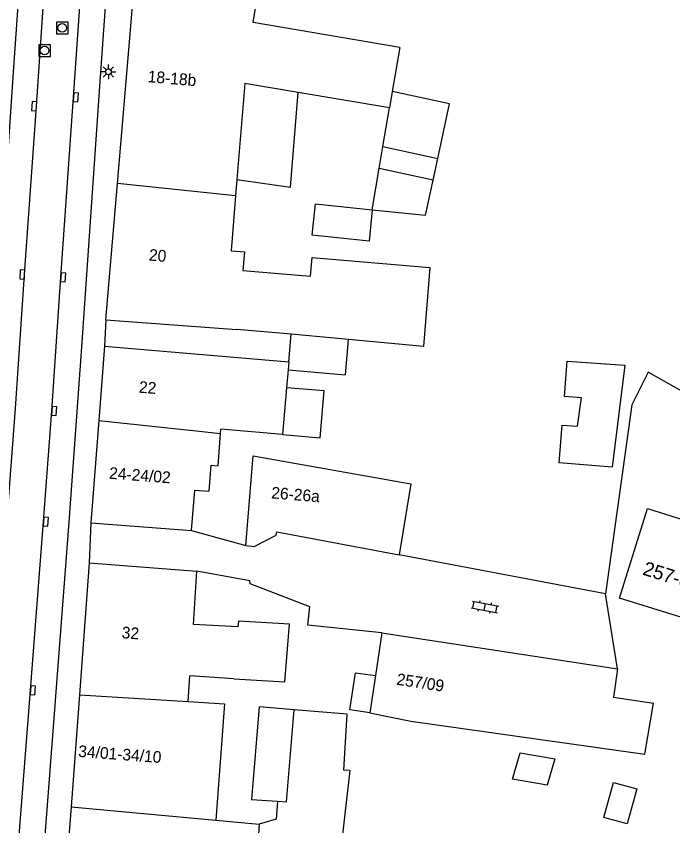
# Model space of a CAD drawing. Extents: x 132998 to 136004, y 396998 to 398512.
# Drawn here: x 133535.6 to 133591.9, y 397236.1 to 397305.5 of the extents above; entities that cross this region are included whole.
import ezdxf

# ---------------------------------------------------------------- set-up
doc = ezdxf.new("R2010")
doc.units = 0
for name, color, linetype in [('gg-afsc-erfafscheiding', 7, 'Continuous'), ('gg-anno-huisnummerreeks BGT', 7, 'Continuous'), ('gg-bbg-gedigitaliseerde bebouwing', 7, 'Continuous'), ('gg-bbg-gedigitaliseerde bijgebouw', 7, 'Continuous'), ('gg-bbg-hoofdgebouw', 7, 'Continuous'), ('gg-bbg-luifel en loopbrug', 7, 'Continuous'), ('gg-bbg-tussenscheiding', 7, 'Continuous'), ('gg-knt-verharding', 7, 'Continuous'), ('gt-anno-plantopografie huisnummer', 7, 'Continuous'), ('gt-bbg-plantopografie pand', 7, 'Continuous'), ('gt-grn-vlakafsluiter', 7, 'Continuous'), ('gt-symb-klinker verharding', 7, 'Continuous'), ('gt-symb-kolk', 7, 'Continuous'), ('gt-symb-lichtmast', 7, 'Continuous'), ('gt-symb-rioolschacht', 7, 'Continuous')]:
    doc.layers.add(name, color=color, linetype=linetype)

# ---------------------------------------------------------------- blocks, each defined once
blk = doc.blocks.new('gt0-KOLK')
at = {"layer": 'gt-symb-kolk'}
blk.add_lwpolyline([(0, 0), (0.375, 0), (0.375, 0.4), (-0.375, 0.4), (-0.375, 0), (0, 0)], dxfattribs=at)
blk = doc.blocks.new('gt0-LMAST')
at = {"layer": 'gt-symb-lichtmast'}
for p, q in [((-0.182, 0.173), (-0.447, 0.438)), ((-0.005, 0.246), (-0.005, 0.621)), ((0.172, 0.173), (0.437, 0.438)), ((-0.255, -0.004), (-0.63, -0.004)), ((-0.182, -0.181), (-0.447, -0.446)), ((-0.005, -0.254), (-0.005, -0.629)), ((0.437, -0.446), (0.172, -0.181)), ((0.245, -0.004), (0.62, -0.004))]:
    blk.add_line(p, q, dxfattribs=at)
blk.add_circle((-0.005, -0.004), 0.25, dxfattribs=at)
blk = doc.blocks.new('gt0-RS')
at = {"layer": 'gt-symb-rioolschacht'}
blk.add_lwpolyline([(-0.5, -0.5), (0.5, -0.5), (0.5, 0.5), (-0.5, 0.5)], close=True, dxfattribs=at)
blk.add_circle((0, 0), 0.375, dxfattribs=at)
blk = doc.blocks.new('gt0-KL1')
at = {"layer": 'gt-symb-klinker verharding'}
for p, q in [((-1.15, 0.3), (1.15, 0.3)), ((-1, -0.3), (-1, 0.3)), ((-0.5, 0.3), (-0.5, 0.45)), ((0, -0.3), (0, 0.3)), ((0.5, 0.3), (0.5, 0.45)), ((1, -0.3), (1, 0.3)), ((-1.15, -0.3), (1.15, -0.3)), ((-0.5, -0.45), (-0.5, -0.3)), ((0.5, -0.45), (0.5, -0.3))]:
    blk.add_line(p, q, dxfattribs=at)

msp = doc.modelspace()

# ---------------------------------------------------------------- linework, layer by layer
at = {"layer": 'gg-afsc-erfafscheiding'}
for p, q in [((133550.664, 397261.423), (133555.304, 397260.137)), ((133586.137, 397256.003), (133568.461, 397259.348))]:
    msp.add_line(p, q, dxfattribs=at)
for points in [[(133597.79, 397270.487), (133589.805, 397274.985), (133588.406, 397272.205), (133586.137, 397256.003)], [(133566.967, 397252.648), (133560.613, 397253.318), (133560.796, 397254.882), (133555.676, 397256.848), (133555.659, 397257.102), (133551.123, 397257.947)]]:
    msp.add_lwpolyline(points, dxfattribs=at)
at = {"layer": 'gg-bbg-gedigitaliseerde bebouwing'}
for p, q in [((133568.501, 397302.82), (133567.864, 397299.048)), ((133567.625, 397297.631), (133559.795, 397298.954)), ((133554.547, 397291.505), (133554.432, 397290.109)), ((133543.31, 397279.49), (133554.536, 397278.659)), ((133559.197, 397278.237), (133554.536, 397278.659)), ((133564.112, 397277.791), (133559.197, 397278.237)), ((133543.2, 397277.23), (133558.997, 397275.886)), ((133558.997, 397275.886), (133558.938, 397275.189)), ((133558.938, 397275.189), (133558.808, 397273.659)), ((133558.808, 397273.659), (133558.467, 397269.654)), ((133558.467, 397269.654), (133553.171, 397270.105)), ((133555.929, 397267.822), (133569.449, 397265.432)), ((133569.449, 397265.432), (133568.461, 397259.348)), ((133550.817, 397253.387), (133551.123, 397257.947)), ((133554.638, 397253.165), (133550.817, 397253.387)), ((133566.967, 397252.648), (133566.412, 397248.993)), ((133550.374, 397246.772), (133550.521, 397248.966)), ((133554.295, 397248.728), (133550.521, 397248.966)), ((133566.412, 397248.993), (133565.929, 397245.812)), ((133564.002, 397245.703), (133559.444, 397246.071)), ((133558.038, 397238.236), (133557.914, 397236.706)), ((133552.736, 397236.611), (133556.445, 397236.266)), ((133557.914, 397236.706), (133556.445, 397236.266))]:
    msp.add_line(p, q, dxfattribs=at)
for points in [[(133559.795, 397298.954), (133555.223, 397299.726), (133554.547, 397291.505)], [(133554.432, 397290.109), (133554.043, 397285.386), (133555.205, 397285.309), (133555.045, 397283.717)], [(133555.045, 397283.717), (133560.862, 397283.221), (133560.997, 397284.816), (133571.096, 397283.963), (133570.549, 397277.208), (133564.112, 397277.791)], [(133554.295, 397248.728), (133558.661, 397248.453), (133559.044, 397253.409), (133554.676, 397253.663), (133554.638, 397253.165)], [(133550.374, 397246.772), (133553.486, 397246.58), (133552.736, 397236.611)], [(133565.929, 397245.812), (133569.453, 397245.096), (133589.496, 397242.257), (133590.24, 397246.626)], [(133564.232, 397240.868), (133563.701, 397240.901), (133564.002, 397245.703)], [(133564.232, 397240.868), (133563.372, 397233.389), (133563.82, 397231.955), (133567.168, 397230.92)]]:
    msp.add_lwpolyline(points, dxfattribs=at)
at = {"layer": 'gg-bbg-gedigitaliseerde bijgebouw'}
for p, q in [((133567.066, 397294.323), (133567.625, 397297.631)), ((133567.066, 397294.323), (133571.769, 397293.306)), ((133566.152, 397288.907), (133566.751, 397292.456)), ((133571.369, 397291.457), (133566.751, 397292.456)), ((133570.716, 397288.438), (133571.369, 397291.457)), ((133566.152, 397288.907), (133570.716, 397288.438))]:
    msp.add_line(p, q, dxfattribs=at)
for points in [[(133571.769, 397293.306), (133572.781, 397297.985), (133567.864, 397299.048)], [(133584.071, 397272.805), (133582.616, 397272.909), (133582.85, 397275.941), (133587.785, 397275.588), (133586.71, 397266.866), (133582.176, 397267.216)], [(133582.176, 397267.216), (133582.427, 397270.467), (133583.745, 397270.365), (133584.071, 397272.805)], [(133559.444, 397246.071), (133556.454, 397246.312), (133555.813, 397238.365), (133558.038, 397238.236)]]:
    msp.add_lwpolyline(points, dxfattribs=at)
at = {"layer": 'gg-bbg-hoofdgebouw'}
for p, q in [((133545.422, 397304.294), (133545.79, 397308.62)), ((133544.303, 397291.148), (133545.422, 397304.294)), ((133543.31, 397279.49), (133544.303, 397291.148)), ((133543.2, 397277.23), (133542.706, 397270.842)), ((133542.706, 397270.842), (133542.03, 397262.09)), ((133553.144, 397269.751), (133553.171, 397270.105)), ((133555.304, 397260.137), (133555.929, 397267.822)), ((133542.03, 397262.09), (133550.664, 397261.423)), ((133541.9, 397258.65), (133541.05, 397247.347)), ((133541.9, 397258.65), (133551.123, 397257.947)), ((133566.967, 397252.648), (133587.155, 397249.58)), ((133541.05, 397247.347), (133540.33, 397237.763)), ((133540.33, 397237.763), (133539.878, 397231.754))]:
    msp.add_line(p, q, dxfattribs=at)
for points in [[(133568.501, 397302.82), (133555.929, 397304.943), (133556.252, 397306.856), (133545.79, 397308.62)], [(133550.664, 397261.423), (133550.932, 397264.882), (133552.158, 397264.788), (133552.331, 397267.021), (133552.929, 397266.975), (133553.144, 397269.751)], [(133555.304, 397260.137), (133556.021, 397260.05), (133557.91, 397261.035), (133557.963, 397261.327), (133568.461, 397259.348)], [(133587.155, 397249.58), (133586.81, 397247.157), (133590.24, 397246.626)]]:
    msp.add_lwpolyline(points, dxfattribs=at)
at = {"layer": 'gg-bbg-luifel en loopbrug'}
for p, q in [((133566.751, 397292.456), (133567.066, 397294.323)), ((133571.369, 397291.457), (133571.769, 397293.306)), ((133558.997, 397275.886), (133559.197, 397278.237))]:
    msp.add_line(p, q, dxfattribs=at)
for points in [[(133554.547, 397291.505), (133559.152, 397290.838), (133559.795, 397298.954)], [(133566.152, 397288.907), (133565.877, 397286.226), (133561.008, 397286.726), (133561.283, 397289.406), (133566.152, 397288.907)], [(133558.938, 397275.189), (133563.855, 397274.77), (133564.112, 397277.791)], [(133558.467, 397269.654), (133561.677, 397269.381), (133562.018, 397273.385), (133558.808, 397273.659)], [(133565.929, 397245.812), (133564.221, 397246.071), (133564.702, 397249.237), (133566.412, 397248.993)], [(133581.806, 397241.867), (133581.149, 397239.615), (133578.169, 397240.111), (133578.826, 397242.364), (133581.806, 397241.867)]]:
    msp.add_lwpolyline(points, dxfattribs=at)
at = {"layer": 'gg-bbg-tussenscheiding'}
for p, q in [((133567.864, 397299.048), (133567.625, 397297.631)), ((133554.432, 397290.109), (133544.303, 397291.148)), ((133542.706, 397270.842), (133551.069, 397269.968)), ((133551.069, 397269.968), (133553.144, 397269.751)), ((133541.05, 397247.347), (133550.374, 397246.772)), ((133540.33, 397237.763), (133552.736, 397236.611)), ((133556.445, 397236.266), (133555.693, 397224.629))]:
    msp.add_line(p, q, dxfattribs=at)
msp.add_lwpolyline([(133558.038, 397238.236), (133558.807, 397238.174), (133559.444, 397246.071)], dxfattribs=at)
at = {"layer": 'gg-knt-verharding'}
msp.add_line((133543.31, 397279.49), (133543.2, 397277.23), dxfattribs=at)
for points in [[(133532.558, 397232.32), (133532.862, 397236.522), (133533.753, 397247.986), (133534.86, 397262.429), (133535.57, 397271.878), (133536.358, 397283.352), (133537.375, 397297.775), (133538.184, 397309.639), (133539.189, 397324.122), (133539.96, 397335.612), (133540.386, 397341.823), (133540.777, 397348.022), (133541.159, 397355.302), (133541.471, 397362.544), (133541.757, 397371.03), (133541.926, 397377.322), (133542.057, 397390.929), (133541.991, 397396.162), (133541.942, 397403.319), (133541.794, 397410.38)], [(133535.669, 397232.076), (133535.887, 397235.302), (133536.848, 397247.758), (133537.975, 397262.195), (133538.686, 397271.671), (133539.467, 397283.124), (133540.551, 397298.559), (133541.346, 397310.035), (133542.058, 397320.053), (133542.3, 397323.714), (133543.81, 397347.624), (133544.249, 397354.893), (133544.423, 397358.901), (133544.579, 397362.155), (133544.968, 397375.889), (133545.069, 397384.663), (133545.096, 397390.884), (133545.077, 397397.135), (133545.029, 397405.239), (133544.901, 397410.469)], [(133530.416, 397232.708), (133531.613, 397247.799), (133533.277, 397269.733), (133535.403, 397300.693), (133537.167, 397326.041), (133538.451, 397345.627)], [(133537.851, 397231.909), (133540.168, 397262.14), (133541.257, 397277.132), (133542.78, 397299.081), (133544.266, 397320.041), (133545.931, 397344.963)]]:
    msp.add_lwpolyline(points, dxfattribs=at)
at = {"layer": 'gt-bbg-plantopografie pand'}
for points in [[(133593.411, 397253.743), (133587.336, 397255.641), (133589.729, 397263.301), (133595.833, 397261.394)], [(133586.826, 397239.826), (133588.812, 397239.279), (133587.987, 397236.291), (133586.001, 397236.839), (133586.826, 397239.826)]]:
    msp.add_lwpolyline(points, dxfattribs=at)
at = {"layer": 'gt-grn-vlakafsluiter'}
for p, q in [((133542.03, 397262.09), (133541.9, 397258.65)), ((133587.155, 397249.58), (133586.137, 397256.003))]:
    msp.add_line(p, q, dxfattribs=at)

# ---------------------------------------------------------------- block references
at = {"layer": 'gt-symb-klinker verharding', "rotation": -10.714643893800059}
msp.add_blockref('gt0-KL1', (133575.807, 397254.871), dxfattribs=at)
at = {"layer": 'gt-symb-kolk'}
for p, rotation in [((133540.551, 397298.559), -94.01375203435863), ((133537.375, 397297.775), 85.96958200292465), ((133536.358, 397283.352), 86.07480270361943), ((133539.467, 397283.124), -94.01375203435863), ((133538.686, 397271.671), -93.90049374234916), ((133537.975, 397262.195), -94.46741049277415), ((133536.848, 397247.758), -94.46741049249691)]:
    msp.add_blockref('gt0-KOLK', p, dxfattribs=dict(at, rotation=rotation))
at = {"layer": 'gt-symb-lichtmast'}
msp.add_blockref('gt0-LMAST', (133543.541, 397300.732), dxfattribs=at)
at = {"layer": 'gt-symb-rioolschacht'}
for p in [(133539.579, 397304.498), (133538.066, 397302.552)]:
    msp.add_blockref('gt0-RS', p, dxfattribs=at)

# ---------------------------------------------------------------- texts
at = {"layer": 'gg-anno-huisnummerreeks BGT'}
for s, rotation, p in [('18-18b', 355.1, (133546.875, 397299.852)), ('20', 355.1, (133546.977, 397284.565)), ('22', 355.6, (133546.123, 397273.237)), ('24-24/02', 355.6, (133543.569, 397265.87)), ('26-26a', 355.4, (133557.465, 397264.182)), ('32', 355.7, (133544.647, 397252.207)), ('257/09', 351.4, (133568.181, 397248.219)), ('34/01-34/10', 355.7, (133540.924, 397242.037))]:
    msp.add_text(s, height=1, rotation=rotation, dxfattribs=at).set_placement(p)
at = {"layer": 'gt-anno-plantopografie huisnummer'}
msp.add_text('257-08', height=1.2, rotation=342.65223, dxfattribs=at).set_placement((133589.251, 397257.662))

doc.saveas('drawing.dxf')
